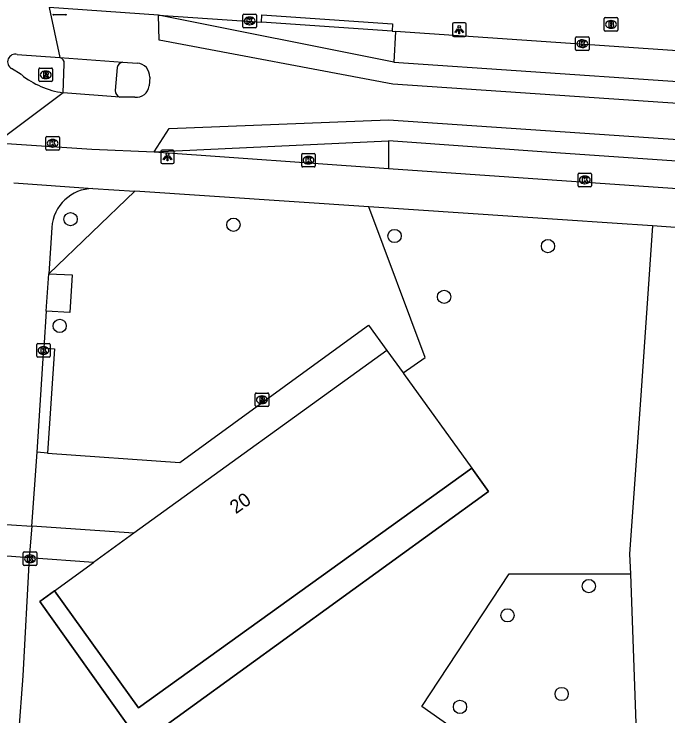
# Model space of a CAD drawing. Extents: x 161084 to 161928, y 385355 to 386522.
# Drawn here: x 161412.8 to 161461, y 386104.3 to 386156 of the extents above; entities that cross this region are included whole.
import ezdxf

# ---------------------------------------------------------------- set-up
doc = ezdxf.new("R2010")
doc.units = 0
for name, color, linetype in [('IMGEO_Boom', 7, 'Continuous'), ('IMGEO_Brandkraan', 7, 'Continuous'), ('IMGEO_Groenvoorziening', 7, 'Continuous'), ('IMGEO_Haag', 7, 'Continuous'), ('IMGEO_Kolk', 7, 'Continuous'), ('IMGEO_Lichtpunt', 7, 'Continuous'), ('IMGEO_Pand', 7, 'Continuous'), ('IMGEO_Pand_nummerreeks', 7, 'Continuous'), ('IMGEO_Pand_overbouw', 7, 'Continuous'), ('IMGEO_Rijbaan_lokaal_gesloten', 7, 'Continuous'), ('IMGEO_Rioolput', 7, 'Continuous'), ('IMGEO_Voetpad_halfverhard', 7, 'Continuous'), ('IMGEO_Voetpad_open', 7, 'Continuous')]:
    doc.layers.add(name, color=color, linetype=linetype)

msp = doc.modelspace()

# ---------------------------------------------------------------- linework, layer by layer
at = {"layer": 'IMGEO_Boom'}
for centre in [(161416.943, 386140.861), (161428.947, 386140.452), (161440.827, 386139.623), (161452.135, 386138.879), (161444.478, 386135.138), (161416.14, 386132.996), (161455.148, 386113.821), (161449.148, 386111.665), (161453.144, 386105.871), (161445.649, 386104.919)]:
    msp.add_circle(centre, 0.489, dxfattribs=at)
at = {"layer": 'IMGEO_Brandkraan'}
for p, q in [((161456.278, 386154.792), (161456.278, 386155.644)), ((161456.353, 386155.718), (161457.205, 386155.718)), ((161456.766, 386155.498), (161456.791, 386155.498)), ((161457.279, 386155.644), (161457.279, 386154.792)), ((161457.205, 386154.718), (161456.353, 386154.718)), ((161456.789, 386154.938), (161456.764, 386154.938))]:
    msp.add_line(p, q, dxfattribs=at)
for points in [[(161456.278, 386154.792), (161456.278, 386155.644)], [(161456.353, 386155.718), (161457.205, 386155.718)], [(161456.626, 386155.418), (161456.626, 386155.018), (161456.839, 386155.018)], [(161456.857, 386155.418), (161456.626, 386155.418)], [(161456.805, 386155.337), (161456.751, 386155.337), (161456.751, 386155.261)], [(161456.751, 386155.261), (161456.804, 386155.261)], [(161457.279, 386155.644), (161457.279, 386154.792)], [(161457.205, 386154.718), (161456.353, 386154.718)], [(161456.813, 386155.185), (161456.751, 386155.185), (161456.751, 386155.104)], [(161456.751, 386155.104), (161456.813, 386155.104)]]:
    msp.add_lwpolyline(points, dxfattribs=at)
for centre, radius, start, end in [((161456.355, 386155.642), 0.0765, 91.552, 178.448), ((161456.355, 386155.642), 0.0765, 91.552, 178.448), ((161456.806, 386155.299), 0.0379, 267.8285, 90.9355), ((161456.861, 386155.273), 0.145, 59.4692, 91.5367), ((161456.886, 386155.32), 0.0922, 285.5137, 58.1501), ((161456.891, 386155.128), 0.105, 301.3115, 78.989), ((161457.203, 386155.642), 0.0765, 1.552, 88.448), ((161457.203, 386155.642), 0.0765, 1.552, 88.448), ((161456.355, 386154.794), 0.0765, 181.552, 268.448), ((161456.355, 386154.794), 0.0765, 181.552, 268.448), ((161456.814, 386155.144), 0.0404, 269.8759, 90.5077), ((161456.845, 386155.269), 0.251, 268.6676, 293.5347), ((161457.203, 386154.794), 0.0765, 271.552, 358.448), ((161457.203, 386154.794), 0.0765, 271.552, 358.448)]:
    msp.add_arc(centre, radius, start, end, dxfattribs=at)
for centre, major_axis, ratio, start_param, end_param in [((161456.765, 386155.218), (-0.387, 0.002), 0.722429, 4.712389, 7.853982), ((161456.79, 386155.218), (-0.39, 0.002), 0.717154, 1.570796, 4.712389)]:
    msp.add_ellipse(centre, major_axis=major_axis, ratio=ratio, start_param=start_param, end_param=end_param, dxfattribs=at)
at = {"layer": 'IMGEO_Groenvoorziening'}
for points in [[(161421.667, 386142.92), (161415.332, 386136.844)], [(161441.452, 386129.535), (161443.081, 386130.663), (161438.92, 386141.764)], [(161459.051, 386091.279), (161452.249, 386091.279), (161451.856, 386098.108), (161449.228, 386100.463), (161442.834, 386104.937), (161449.284, 386114.726), (161458.209, 386114.726)]]:
    msp.add_lwpolyline(points, dxfattribs=at)
at = {"layer": 'IMGEO_Haag'}
msp.add_lwpolyline([(161414.965, 386131.369), (161415.763, 386131.314), (161415.247, 386123.627)], dxfattribs=at)
at = {"layer": 'IMGEO_Kolk'}
for p, q in [((161416.561, 386155.912), (161415.709, 386155.912)), ((161429.648, 386155.049), (161429.648, 386155.901)), ((161429.723, 386155.975), (161430.575, 386155.975)), ((161430.136, 386155.755), (161430.161, 386155.755)), ((161430.649, 386155.901), (161430.649, 386155.049)), ((161430.575, 386154.975), (161429.723, 386154.975)), ((161430.159, 386155.195), (161430.134, 386155.195)), ((161454.166, 386153.371), (161454.166, 386154.223)), ((161454.241, 386154.297), (161455.093, 386154.297)), ((161455.167, 386154.223), (161455.167, 386153.371)), ((161454.654, 386154.077), (161454.679, 386154.077)), ((161455.093, 386153.297), (161454.241, 386153.297)), ((161454.677, 386153.517), (161454.652, 386153.517)), ((161415.195, 386146.953), (161416.047, 386146.953)), ((161415.12, 386146.027), (161415.12, 386146.879)), ((161415.608, 386146.733), (161415.633, 386146.733)), ((161416.121, 386146.879), (161416.121, 386146.027)), ((161416.047, 386145.953), (161415.195, 386145.953)), ((161415.631, 386146.173), (161415.606, 386146.173)), ((161433.979, 386144.784), (161433.979, 386145.636)), ((161434.054, 386145.71), (161434.906, 386145.71)), ((161434.467, 386145.49), (161434.492, 386145.49)), ((161434.98, 386145.636), (161434.98, 386144.784)), ((161434.49, 386144.93), (161434.465, 386144.93)), ((161434.906, 386144.71), (161434.054, 386144.71)), ((161454.349, 386143.33), (161454.349, 386144.182)), ((161454.424, 386144.256), (161455.276, 386144.256)), ((161454.837, 386144.036), (161454.862, 386144.036)), ((161455.35, 386144.182), (161455.35, 386143.33)), ((161454.86, 386143.476), (161454.835, 386143.476)), ((161455.276, 386143.256), (161454.424, 386143.256)), ((161414.446, 386130.765), (161414.446, 386131.617)), ((161414.521, 386131.691), (161415.373, 386131.691)), ((161414.934, 386131.471), (161414.959, 386131.471)), ((161415.447, 386131.617), (161415.447, 386130.765)), ((161415.373, 386130.691), (161414.521, 386130.691)), ((161414.957, 386130.911), (161414.932, 386130.911)), ((161413.454, 386115.41), (161413.454, 386116.262)), ((161413.529, 386116.336), (161414.381, 386116.336)), ((161413.942, 386116.116), (161413.967, 386116.116)), ((161414.455, 386116.262), (161414.455, 386115.41)), ((161413.965, 386115.556), (161413.94, 386115.556)), ((161414.381, 386115.336), (161413.529, 386115.336))]:
    msp.add_line(p, q, dxfattribs=at)
for points in [[(161416.561, 386155.912), (161415.709, 386155.912)], [(161429.648, 386155.049), (161429.648, 386155.901)], [(161429.723, 386155.975), (161430.575, 386155.975)], [(161430.649, 386155.901), (161430.649, 386155.049)], [(161429.969, 386155.675), (161430.092, 386155.675), (161430.092, 386155.524), (161430.222, 386155.675), (161430.386, 386155.675), (161430.24, 386155.524), (161430.393, 386155.275), (161430.241, 386155.275), (161430.156, 386155.439), (161430.092, 386155.372), (161430.092, 386155.275), (161429.969, 386155.275), (161429.969, 386155.675)], [(161430.575, 386154.975), (161429.723, 386154.975)], [(161454.166, 386153.371), (161454.166, 386154.223)], [(161454.241, 386154.297), (161455.093, 386154.297)], [(161455.167, 386154.223), (161455.167, 386153.371)], [(161454.487, 386153.997), (161454.61, 386153.997), (161454.61, 386153.846), (161454.74, 386153.997), (161454.904, 386153.997), (161454.758, 386153.846), (161454.911, 386153.597), (161454.759, 386153.597), (161454.674, 386153.761), (161454.61, 386153.694), (161454.61, 386153.597), (161454.487, 386153.597), (161454.487, 386153.997)], [(161455.093, 386153.297), (161454.241, 386153.297)], [(161415.195, 386146.953), (161416.047, 386146.953)], [(161415.12, 386146.027), (161415.12, 386146.879)], [(161415.441, 386146.653), (161415.564, 386146.653), (161415.564, 386146.502), (161415.694, 386146.653), (161415.858, 386146.653), (161415.712, 386146.502), (161415.865, 386146.253), (161415.713, 386146.253), (161415.628, 386146.417), (161415.564, 386146.35), (161415.564, 386146.253), (161415.441, 386146.253), (161415.441, 386146.653)], [(161416.121, 386146.879), (161416.121, 386146.027)], [(161416.047, 386145.953), (161415.195, 386145.953)], [(161433.979, 386144.784), (161433.979, 386145.636)], [(161434.054, 386145.71), (161434.906, 386145.71)], [(161434.3, 386145.41), (161434.423, 386145.41), (161434.423, 386145.259), (161434.553, 386145.41), (161434.717, 386145.41), (161434.571, 386145.259), (161434.724, 386145.01), (161434.572, 386145.01), (161434.487, 386145.174), (161434.423, 386145.107), (161434.423, 386145.01), (161434.3, 386145.01), (161434.3, 386145.41)], [(161434.98, 386145.636), (161434.98, 386144.784)], [(161434.906, 386144.71), (161434.054, 386144.71)], [(161454.349, 386143.33), (161454.349, 386144.182)], [(161454.424, 386144.256), (161455.276, 386144.256)], [(161454.67, 386143.956), (161454.793, 386143.956), (161454.793, 386143.805), (161454.923, 386143.956), (161455.087, 386143.956), (161454.941, 386143.805), (161455.094, 386143.556), (161454.942, 386143.556), (161454.857, 386143.72), (161454.793, 386143.653), (161454.793, 386143.556), (161454.67, 386143.556), (161454.67, 386143.956)], [(161455.35, 386144.182), (161455.35, 386143.33)], [(161455.276, 386143.256), (161454.424, 386143.256)], [(161414.446, 386130.765), (161414.446, 386131.617)], [(161414.521, 386131.691), (161415.373, 386131.691)], [(161415.447, 386131.617), (161415.447, 386130.765)], [(161414.767, 386131.391), (161414.89, 386131.391), (161414.89, 386131.24), (161415.02, 386131.391), (161415.184, 386131.391), (161415.038, 386131.24), (161415.191, 386130.991), (161415.039, 386130.991), (161414.954, 386131.155), (161414.89, 386131.088), (161414.89, 386130.991), (161414.767, 386130.991), (161414.767, 386131.391)], [(161415.373, 386130.691), (161414.521, 386130.691)], [(161413.454, 386115.41), (161413.454, 386116.262)], [(161413.529, 386116.336), (161414.381, 386116.336)], [(161413.775, 386116.036), (161413.898, 386116.036), (161413.898, 386115.885), (161414.028, 386116.036), (161414.192, 386116.036), (161414.046, 386115.885), (161414.199, 386115.636), (161414.047, 386115.636), (161413.962, 386115.8), (161413.898, 386115.733), (161413.898, 386115.636), (161413.775, 386115.636), (161413.775, 386116.036)], [(161414.455, 386116.262), (161414.455, 386115.41)], [(161414.381, 386115.336), (161413.529, 386115.336)]]:
    msp.add_lwpolyline(points, dxfattribs=at)
for centre, start, end in [((161415.711, 386155.988), 181.552, 268.448), ((161415.711, 386155.988), 181.552, 268.448), ((161416.559, 386155.988), 271.552, 358.448), ((161416.559, 386155.988), 271.552, 358.448), ((161429.725, 386155.899), 91.552, 178.448), ((161429.725, 386155.899), 91.552, 178.448), ((161430.573, 386155.899), 1.552, 88.448), ((161430.573, 386155.899), 1.552, 88.448), ((161429.725, 386155.051), 181.552, 268.448), ((161429.725, 386155.051), 181.552, 268.448), ((161430.573, 386155.051), 271.552, 358.448), ((161430.573, 386155.051), 271.552, 358.448), ((161454.243, 386154.221), 91.552, 178.448), ((161454.243, 386154.221), 91.552, 178.448), ((161455.091, 386154.221), 1.552, 88.448), ((161455.091, 386154.221), 1.552, 88.448), ((161454.243, 386153.373), 181.552, 268.448), ((161454.243, 386153.373), 181.552, 268.448), ((161455.091, 386153.373), 271.552, 358.448), ((161455.091, 386153.373), 271.552, 358.448), ((161415.197, 386146.877), 91.552, 178.448), ((161415.197, 386146.877), 91.552, 178.448), ((161416.045, 386146.877), 1.552, 88.448), ((161416.045, 386146.877), 1.552, 88.448), ((161415.197, 386146.029), 181.552, 268.448), ((161415.197, 386146.029), 181.552, 268.448), ((161416.045, 386146.029), 271.552, 358.448), ((161416.045, 386146.029), 271.552, 358.448), ((161434.056, 386145.634), 91.552, 178.448), ((161434.056, 386145.634), 91.552, 178.448), ((161434.904, 386145.634), 1.552, 88.448), ((161434.904, 386145.634), 1.552, 88.448), ((161434.056, 386144.786), 181.552, 268.448), ((161434.056, 386144.786), 181.552, 268.448), ((161434.904, 386144.786), 271.552, 358.448), ((161434.904, 386144.786), 271.552, 358.448), ((161454.426, 386144.18), 91.552, 178.448), ((161454.426, 386144.18), 91.552, 178.448), ((161455.274, 386144.18), 1.552, 88.448), ((161455.274, 386144.18), 1.552, 88.448), ((161454.426, 386143.332), 181.552, 268.448), ((161454.426, 386143.332), 181.552, 268.448), ((161455.274, 386143.332), 271.552, 358.448), ((161455.274, 386143.332), 271.552, 358.448), ((161414.523, 386131.615), 91.552, 178.448), ((161414.523, 386131.615), 91.552, 178.448), ((161415.371, 386131.615), 1.552, 88.448), ((161415.371, 386131.615), 1.552, 88.448), ((161414.523, 386130.767), 181.552, 268.448), ((161414.523, 386130.767), 181.552, 268.448), ((161415.371, 386130.767), 271.552, 358.448), ((161415.371, 386130.767), 271.552, 358.448), ((161413.531, 386116.26), 91.552, 178.448), ((161413.531, 386116.26), 91.552, 178.448), ((161414.379, 386116.26), 1.552, 88.448), ((161414.379, 386116.26), 1.552, 88.448), ((161413.531, 386115.412), 181.552, 268.448), ((161413.531, 386115.412), 181.552, 268.448), ((161414.379, 386115.412), 271.552, 358.448), ((161414.379, 386115.412), 271.552, 358.448)]:
    msp.add_arc(centre, 0.0765, start, end, dxfattribs=at)
for centre, major_axis, ratio, start_param, end_param in [((161430.135, 386155.475), (-0.387, 0.002), 0.722429, 4.712389, 7.853982), ((161430.16, 386155.475), (-0.39, 0.002), 0.717154, 1.570796, 4.712389), ((161454.653, 386153.797), (-0.387, 0.002), 0.722429, 4.712389, 7.853982), ((161454.678, 386153.797), (-0.39, 0.002), 0.717154, 1.570796, 4.712389), ((161415.607, 386146.453), (-0.387, 0.002), 0.722429, 4.712389, 7.853982), ((161415.632, 386146.453), (-0.39, 0.002), 0.717154, 1.570796, 4.712389), ((161434.466, 386145.21), (-0.387, 0.002), 0.722429, 4.712389, 7.853982), ((161434.491, 386145.21), (-0.39, 0.002), 0.717154, 1.570796, 4.712389), ((161454.836, 386143.756), (-0.387, 0.002), 0.722429, 4.712389, 7.853982), ((161454.861, 386143.756), (-0.39, 0.002), 0.717154, 1.570796, 4.712389), ((161414.933, 386131.191), (-0.387, 0.002), 0.722429, 4.712389, 7.853982), ((161414.958, 386131.191), (-0.39, 0.002), 0.717154, 1.570796, 4.712389), ((161413.941, 386115.836), (-0.387, 0.002), 0.722429, 4.712389, 7.853982), ((161413.966, 386115.836), (-0.39, 0.002), 0.717154, 1.570796, 4.712389)]:
    msp.add_ellipse(centre, major_axis=major_axis, ratio=ratio, start_param=start_param, end_param=end_param, dxfattribs=at)
at = {"layer": 'IMGEO_Lichtpunt'}
for p, q in [((161445.099, 386155.233), (161445.099, 386154.426)), ((161445.099, 386155.233), (161445.099, 386154.426)), ((161446.001, 386155.328), (161445.193, 386155.328)), ((161446.001, 386155.328), (161445.193, 386155.328)), ((161446.095, 386154.426), (161446.095, 386155.233)), ((161446.095, 386154.426), (161446.095, 386155.233)), ((161445.193, 386154.332), (161446.001, 386154.332)), ((161445.193, 386154.332), (161446.001, 386154.332)), ((161424.492, 386145.959), (161423.684, 386145.959)), ((161424.492, 386145.959), (161423.684, 386145.959)), ((161423.59, 386145.864), (161423.59, 386145.057)), ((161423.59, 386145.864), (161423.59, 386145.057)), ((161424.586, 386145.057), (161424.586, 386145.864)), ((161424.586, 386145.057), (161424.586, 386145.864)), ((161423.684, 386144.963), (161424.492, 386144.963)), ((161423.684, 386144.963), (161424.492, 386144.963))]:
    msp.add_line(p, q, dxfattribs=at)
for points in [[(161445.473, 386154.897), (161445.512, 386154.869), (161445.324, 386154.607), (161445.286, 386154.634), (161445.473, 386154.897)], [(161445.575, 386154.849), (161445.622, 386154.849), (161445.622, 386154.527), (161445.575, 386154.527), (161445.575, 386154.849)], [(161445.685, 386154.869), (161445.723, 386154.896), (161445.91, 386154.634), (161445.871, 386154.606), (161445.685, 386154.869)], [(161423.964, 386145.528), (161424.003, 386145.5), (161423.815, 386145.238), (161423.777, 386145.265), (161423.964, 386145.528)], [(161424.066, 386145.48), (161424.113, 386145.48), (161424.113, 386145.158), (161424.066, 386145.158), (161424.066, 386145.48)], [(161424.176, 386145.5), (161424.214, 386145.527), (161424.401, 386145.265), (161424.362, 386145.237), (161424.176, 386145.5)]]:
    msp.add_lwpolyline(points, dxfattribs=at)
for centre in [(161445.598, 386155.031), (161424.089, 386145.662)]:
    msp.add_circle(centre, 0.0994, dxfattribs=at)
for centre, start, end in [((161445.193, 386155.233), 90, 180), ((161445.193, 386155.233), 90, 180), ((161446.001, 386155.233), 0, 90), ((161446.001, 386155.233), 0, 90), ((161445.193, 386154.426), 180, 270), ((161445.193, 386154.426), 180, 270), ((161446.001, 386154.426), 270, 0), ((161446.001, 386154.426), 270, 360), ((161423.684, 386145.864), 90, 180), ((161423.684, 386145.864), 90, 180), ((161424.492, 386145.864), 0, 90), ((161424.492, 386145.864), 0, 90), ((161423.684, 386145.057), 180, 270), ((161423.684, 386145.057), 180, 270), ((161424.492, 386145.057), 270, 0), ((161424.492, 386145.057), 270, 360)]:
    msp.add_arc(centre, 0.0946, start, end, dxfattribs=at)
at = {"layer": 'IMGEO_Pand'}
for points in [[(161440.268, 386131.176), (161421.61, 386117.713)], [(161440.268, 386131.176), (161441.452, 386129.535)], [(161441.452, 386129.535), (161441.488, 386129.485), (161446.514, 386122.521)], [(161415.756, 386113.476), (161421.955, 386104.857), (161446.514, 386122.521)], [(161421.61, 386117.713), (161418.636, 386115.558)], [(161415.756, 386113.476), (161418.636, 386115.558)]]:
    msp.add_lwpolyline(points, dxfattribs=at)
at = {"layer": 'IMGEO_Pand_overbouw'}
msp.add_lwpolyline([(161446.514, 386122.521), (161421.955, 386104.857), (161415.756, 386113.476), (161414.675, 386112.68), (161420.258, 386104.859), (161422.133, 386102.231), (161447.762, 386120.791)], close=True, dxfattribs=at)
at = {"layer": 'IMGEO_Rijbaan_lokaal_gesloten'}
for points in [[(161423.418, 386155.907), (161415.356, 386156.463)], [(161415.356, 386156.463), (161416.153, 386152.775)], [(161592.192, 386142.108), (161592.128, 386140.504), (161512.001, 386145.975), (161440.701, 386150.808), (161423.467, 386154.058), (161423.418, 386155.907)], [(161440.784, 386152.425), (161423.418, 386155.907)], [(161423.418, 386155.907), (161431.016, 386155.384)], [(161440.637, 386154.721), (161431.016, 386155.384)], [(161440.637, 386154.721), (161440.9, 386154.703)], [(161440.9, 386154.703), (161440.784, 386152.425)], [(161413.015, 386152.997), (161416.153, 386152.775)], [(161416.153, 386152.775), (161420.784, 386152.422)], [(161420.784, 386152.422), (161421.852, 386152.362)], [(161440.784, 386152.425), (161471.067, 386150.375), (161574.934, 386143.3), (161591.226, 386142.092), (161592.192, 386142.108)], [(161413.312, 386151.517), (161412.591, 386151.967)], [(161422.775, 386151.319), (161422.728, 386150.686)], [(161416.389, 386150.182), (161411.463, 386146.498)], [(161420.575, 386149.861), (161416.389, 386150.182)], [(161421.685, 386149.852), (161420.575, 386149.861)], [(161423.113, 386145.82), (161424.221, 386147.55), (161440.388, 386148.183), (161539.121, 386141.483), (161594.421, 386137.75)], [(161411.463, 386146.498), (161418.5, 386146.029), (161423.113, 386145.82)], [(161423.113, 386145.82), (161440.39, 386146.628)], [(161440.39, 386146.628), (161440.379, 386144.594)], [(161591.633, 386136.244), (161538.988, 386139.817), (161499.055, 386142.55), (161453.055, 386145.717), (161440.39, 386146.628)], [(161423.113, 386145.82), (161440.379, 386144.594)]]:
    msp.add_lwpolyline(points, dxfattribs=at)
for centre, radius, start, end in [((161412.86, 386152.459), 0.56, 73.9491, 241.3018), ((161421.783, 386151.371), 0.994, 357.0199, 85.9944), ((161417.278, 386156.444), 6.325, 231.1706, 261.9208), ((161421.801, 386150.776), 0.931, 262.8474, 354.4455)]:
    msp.add_arc(centre, radius, start, end, dxfattribs=at)
at = {"layer": 'IMGEO_Rioolput'}
for p, q in [((161414.612, 386151.076), (161414.612, 386151.928)), ((161414.687, 386152.002), (161415.539, 386152.002)), ((161415.1, 386151.782), (161415.125, 386151.782)), ((161415.613, 386151.928), (161415.613, 386151.076)), ((161415.123, 386151.222), (161415.098, 386151.222)), ((161415.539, 386151.002), (161414.687, 386151.002)), ((161430.546, 386127.126), (161430.546, 386127.978)), ((161430.621, 386128.052), (161431.473, 386128.052)), ((161431.034, 386127.832), (161431.059, 386127.832)), ((161431.547, 386127.978), (161431.547, 386127.126)), ((161431.473, 386127.052), (161430.621, 386127.052)), ((161431.057, 386127.272), (161431.032, 386127.272))]:
    msp.add_line(p, q, dxfattribs=at)
for points in [[(161414.612, 386151.076), (161414.612, 386151.928)], [(161414.687, 386152.002), (161415.539, 386152.002)], [(161415.201, 386151.7), (161414.949, 386151.702), (161414.949, 386151.302)], [(161415.127, 386151.621), (161415.073, 386151.621), (161415.073, 386151.54)], [(161415.613, 386151.928), (161415.613, 386151.076)], [(161414.949, 386151.302), (161415.073, 386151.302), (161415.073, 386151.464), (161415.084, 386151.464)], [(161415.073, 386151.54), (161415.125, 386151.54)], [(161415.131, 386151.435), (161415.202, 386151.302), (161415.342, 386151.302), (161415.277, 386151.428)], [(161415.539, 386151.002), (161414.687, 386151.002)], [(161430.546, 386127.126), (161430.546, 386127.978)], [(161430.621, 386128.052), (161431.473, 386128.052)], [(161431.547, 386127.978), (161431.547, 386127.126)], [(161431.135, 386127.75), (161430.883, 386127.752), (161430.883, 386127.352)], [(161430.883, 386127.352), (161431.007, 386127.352), (161431.007, 386127.514), (161431.018, 386127.514)], [(161431.061, 386127.671), (161431.007, 386127.671), (161431.007, 386127.59)], [(161431.007, 386127.59), (161431.059, 386127.59)], [(161431.065, 386127.485), (161431.136, 386127.352), (161431.276, 386127.352), (161431.211, 386127.478)], [(161431.473, 386127.052), (161430.621, 386127.052)]]:
    msp.add_lwpolyline(points, dxfattribs=at)
for centre, radius, start, end in [((161414.689, 386151.926), 0.0765, 91.552, 178.448), ((161414.689, 386151.926), 0.0765, 91.552, 178.448), ((161415.133, 386151.525), 0.0964, 77.0061, 93.1865), ((161415.147, 386151.582), 0.0378, 276.6634, 79.6772), ((161415.2, 386151.59), 0.109, 350.3612, 89.416), ((161415.537, 386151.926), 0.0765, 1.552, 88.448), ((161415.537, 386151.926), 0.0765, 1.552, 88.448), ((161415.083, 386151.411), 0.0533, 26.0293, 88.6989), ((161415.109, 386151.729), 0.19, 274.7715, 282.9687), ((161415.198, 386151.59), 0.112, 277.5842, 350.9817), ((161415.182, 386151.375), 0.108, 29.5134, 73.7905), ((161414.689, 386151.078), 0.0765, 181.552, 268.448), ((161414.689, 386151.078), 0.0765, 181.552, 268.448), ((161415.537, 386151.078), 0.0765, 271.552, 358.448), ((161415.537, 386151.078), 0.0765, 271.552, 358.448), ((161430.623, 386127.976), 0.0765, 91.552, 178.448), ((161430.623, 386127.976), 0.0765, 91.552, 178.448), ((161431.471, 386127.976), 0.0765, 1.552, 88.448), ((161431.471, 386127.976), 0.0765, 1.552, 88.448), ((161431.017, 386127.461), 0.0533, 26.0293, 88.6989), ((161431.043, 386127.779), 0.19, 274.7715, 282.9687), ((161431.067, 386127.575), 0.0964, 77.0061, 93.1865), ((161431.081, 386127.632), 0.0378, 276.6634, 79.6772), ((161431.134, 386127.64), 0.109, 350.3612, 89.416), ((161431.132, 386127.64), 0.112, 277.5842, 350.9817), ((161431.116, 386127.425), 0.108, 29.5134, 73.7905), ((161430.623, 386127.128), 0.0765, 181.552, 268.448), ((161430.623, 386127.128), 0.0765, 181.552, 268.448), ((161431.471, 386127.128), 0.0765, 271.552, 358.448), ((161431.471, 386127.128), 0.0765, 271.552, 358.448)]:
    msp.add_arc(centre, radius, start, end, dxfattribs=at)
for centre, major_axis, ratio, start_param, end_param in [((161415.099, 386151.502), (-0.387, 0.002), 0.722429, 4.712389, 7.853982), ((161415.124, 386151.502), (-0.39, 0.002), 0.717154, 1.570796, 4.712389), ((161431.033, 386127.552), (-0.387, 0.002), 0.722429, 4.712389, 7.853982), ((161431.058, 386127.552), (-0.39, 0.002), 0.717154, 1.570796, 4.712389)]:
    msp.add_ellipse(centre, major_axis=major_axis, ratio=ratio, start_param=start_param, end_param=end_param, dxfattribs=at)
at = {"layer": 'IMGEO_Voetpad_halfverhard'}
for points in [[(161459.832, 386140.363), (161458.993, 386128.24), (161458.157, 386116.169), (161458.209, 386114.726)], [(161458.209, 386114.726), (161459.051, 386091.279)]]:
    msp.add_lwpolyline(points, dxfattribs=at)
at = {"layer": 'IMGEO_Voetpad_open'}
for points in [[(161431.016, 386155.384), (161431.049, 386155.914), (161440.671, 386155.269), (161440.637, 386154.721)], [(161500, 386150.631), (161440.9, 386154.703)], [(161416.389, 386150.182), (161416.478, 386152.313)], [(161420.388, 386152.04), (161420.24, 386150.338)], [(161440.379, 386144.594), (161500, 386140.47), (161591.537, 386134.233)], [(161412.757, 386143.55), (161418.591, 386143.126)], [(161418.591, 386143.126), (161421.667, 386142.92)], [(161438.92, 386141.764), (161421.667, 386142.92)], [(161459.832, 386140.363), (161456.855, 386140.563), (161453.196, 386140.808), (161438.92, 386141.764)], [(161415.561, 386140.256), (161415.332, 386136.844)], [(161462.853, 386140.151), (161459.832, 386140.363)], [(161415.332, 386136.844), (161417.062, 386136.751), (161416.891, 386133.983), (161415.147, 386134.09)], [(161415.147, 386134.09), (161415.332, 386136.844)], [(161415.147, 386134.09), (161414.965, 386131.369)], [(161415.247, 386123.627), (161425.008, 386122.924), (161434.674, 386129.969), (161438.911, 386133.057), (161440.268, 386131.176)], [(161414.487, 386123.682), (161414.965, 386131.369)], [(161414.076, 386118.229), (161414.487, 386123.682)], [(161415.247, 386123.627), (161414.487, 386123.682)], [(161446.514, 386122.521), (161447.762, 386120.791), (161422.133, 386102.231), (161420.258, 386104.859), (161419.525, 386105.885), (161414.675, 386112.68), (161415.756, 386113.476)], [(161411.071, 386118.435), (161414.076, 386118.229)], [(161414.076, 386118.229), (161413.9, 386115.894)], [(161421.61, 386117.713), (161414.076, 386118.229)], [(161413.9, 386115.894), (161410.917, 386116.131)], [(161413.9, 386115.894), (161413.411, 386107.214), (161412.791, 386098.649)], [(161418.636, 386115.558), (161413.9, 386115.894)]]:
    msp.add_lwpolyline(points, dxfattribs=at)
for centre, radius, start, end in [((161416.073, 386152.374), 0.409, 351.4936, 78.7564), ((161420.803, 386152.006), 0.416, 92.5651, 175.3731), ((161420.712, 386150.313), 0.473, 177.0072, 253.154), ((161418.637, 386140.043), 3.083, 90.8511, 176.0421)]:
    msp.add_arc(centre, radius, start, end, dxfattribs=at)

# ---------------------------------------------------------------- texts
at = {"layer": 'IMGEO_Pand_nummerreeks'}
msp.add_text('20', height=1, rotation=35.3515, dxfattribs=at).set_placement((161429.128, 386119.106))

doc.saveas('drawing.dxf')
